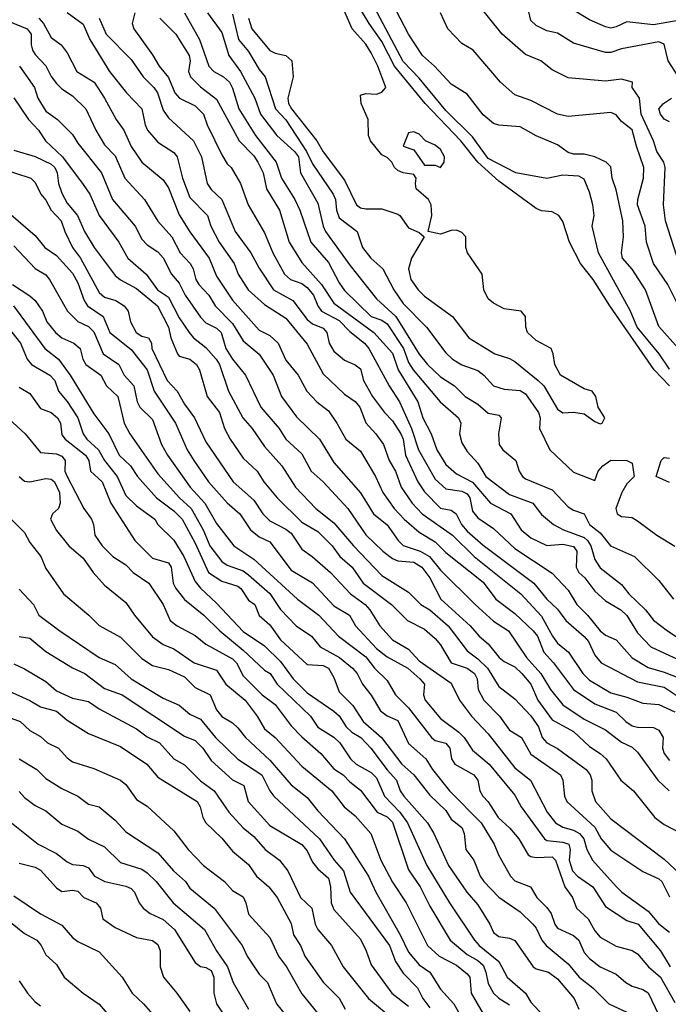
# Model space of a CAD drawing. Header units: metres. Extents: x -46681 to -43747, y -240911 to -237677.
# Tile 808 of 1056: x -44816 to -44755, y -239416 to -239324. Entities that reach past the tile are written whole.
import ezdxf

# ---------------------------------------------------------------- set-up
doc = ezdxf.new("R2010")
doc.units = ezdxf.units.M
doc.layers.add('CONTOUR_INDEX', color=1, linetype='Continuous')
doc.layers.add('CONTOUR_INTER', color=3, linetype='Continuous')

msp = doc.modelspace()

# ---------------------------------------------------------------- linework, layer by layer
at = {"layer": 'CONTOUR_INDEX'}
for points, elevation in [([(-44754.184, -239346.52), (-44755.471, -239342.52), (-44755.664, -239341.02), (-44755.517, -239337.52), (-44755.626, -239337.02), (-44756.298, -239336.02), (-44756.612, -239335.02), (-44757.753, -239332.52), (-44757.928, -239331.02), (-44758.595, -239330.027), (-44758.562, -239329.52), (-44759.595, -239329.231), (-44761.095, -239329.412), (-44764.595, -239329.108), (-44766.095, -239328.364), (-44767.176, -239327.52), (-44768.595, -239326.931), (-44770.808, -239325.02), (-44774.401, -239320.52)], 75), ([(-44794.591, -239323.52), (-44794.276, -239324.52), (-44792.595, -239326.552), (-44792.095, -239326.797), (-44791.095, -239327.021), (-44790.541, -239327.52), (-44790.407, -239329.02), (-44790.901, -239331.02), (-44790.85, -239331.52), (-44790.574, -239332.02), (-44788.175, -239335.02), (-44787.595, -239336.068), (-44785.595, -239338.705), (-44784.477, -239341.02), (-44784.095, -239341.313), (-44783.595, -239341.418), (-44782.095, -239341.407), (-44780.595, -239341.919), (-44780.401, -239342.02), (-44779.595, -239343.19), (-44778.595, -239343.627), (-44778.103, -239344.02), (-44779.315, -239346.02), (-44779.594, -239347.02), (-44779.35, -239348.02), (-44778.687, -239349.02), (-44778.095, -239349.599), (-44775.445, -239351.52), (-44773.929, -239353.52), (-44771.495, -239355.02), (-44770.095, -239355.451), (-44769.595, -239355.73), (-44767.43, -239357.52), (-44766.876, -239358.02), (-44765.595, -239360.209), (-44765.095, -239360.546), (-44764.095, -239360.482), (-44763.095, -239360.644), (-44762.095, -239361.366), (-44761.595, -239361.577), (-44761.429, -239361.52), (-44761.151, -239361.02), (-44761.8, -239360.02), (-44762.016, -239359.02), (-44762.35, -239358.52), (-44763.095, -239358.308), (-44765.336, -239357.02), (-44765.868, -239356.02), (-44766.013, -239355.02), (-44766.209, -239354.52), (-44767.595, -239353.766), (-44768.426, -239353.02), (-44768.585, -239352.52), (-44768.593, -239351.52), (-44769.003, -239351.02), (-44770.595, -239350.778), (-44771.595, -239350.268), (-44772.095, -239349.859), (-44772.528, -239349.02), (-44772.687, -239347.52), (-44774.064, -239345.52), (-44774.19, -239345.02), (-44774.202, -239344.02), (-44774.595, -239343.629), (-44775.095, -239343.419), (-44775.595, -239343.449), (-44776.595, -239343.796), (-44777.739, -239343.52), (-44777.399, -239342.02), (-44777.467, -239341.02), (-44777.7, -239340.52), (-44778.862, -239339.52), (-44778.941, -239339.02), (-44778.85, -239338.52), (-44779.095, -239338.171), (-44780.095, -239338.025), (-44780.595, -239337.792), (-44780.885, -239337.52), (-44781.138, -239337.02), (-44781.595, -239336.585), (-44782.095, -239336.334), (-44783.163, -239335.02), (-44783.345, -239334.52), (-44783.379, -239333.02), (-44784.025, -239331.52), (-44784.095, -239330.742), (-44783.595, -239330.578), (-44782.595, -239330.641), (-44782.095, -239330.47), (-44781.702, -239330.02), (-44782.47, -239328.02), (-44783.095, -239326.777), (-44783.595, -239325.938), (-44784.873, -239324.52), (-44785.735, -239322.52)], 70), ([(-44805.243, -239323.02), (-44805.509, -239324.02), (-44805.353, -239324.52), (-44803.595, -239326.948), (-44802.989, -239328.02), (-44802.095, -239329.065), (-44801.507, -239330.52), (-44801.08, -239331.02), (-44799.595, -239331.725), (-44798.823, -239332.52), (-44798.475, -239333.52), (-44797.095, -239336.334), (-44796.595, -239337.17), (-44796.219, -239337.52), (-44795.345, -239339.02), (-44794.622, -239341.02), (-44793.095, -239343.663), (-44792.326, -239345.52), (-44791.204, -239347.52), (-44790.647, -239348.02), (-44789.595, -239348.423), (-44789.095, -239348.777), (-44788.509, -239349.52), (-44788.099, -239350.52), (-44787.74, -239351.02), (-44786.095, -239351.885), (-44785.095, -239352.925), (-44783.711, -239354.02), (-44783.299, -239354.52), (-44781.4, -239358.02), (-44780.431, -239359.52), (-44779.317, -239362.02), (-44778.645, -239364.02), (-44777.095, -239366.766), (-44776.095, -239367.686), (-44774.595, -239367.901), (-44774.095, -239368.134), (-44773.83, -239368.52), (-44773.595, -239369.788), (-44773.095, -239370.402), (-44771.595, -239371.393), (-44769.595, -239373.272), (-44766.095, -239375.585), (-44764.595, -239377.184), (-44763.779, -239378.52), (-44762.783, -239379.52), (-44761.595, -239381.018), (-44761.095, -239381.409), (-44760.095, -239381.848), (-44758.595, -239383.535), (-44757.095, -239384.451), (-44755.595, -239384.88), (-44753.595, -239385.651)], 75), ([(-44816.077, -239328.02), (-44814.669, -239330.02), (-44814.343, -239331.02), (-44813.595, -239332.232), (-44812.503, -239333.02), (-44811.095, -239334.424), (-44810.595, -239335.25), (-44808.399, -239338.02), (-44807.344, -239340.52), (-44805.222, -239343.02), (-44804.595, -239344.251), (-44804.095, -239344.794), (-44803.095, -239345.455), (-44802.595, -239345.988), (-44801.806, -239347.52), (-44801.095, -239348.382), (-44800.525, -239349.52), (-44799.095, -239351.584), (-44798.595, -239352.087), (-44797.595, -239352.606), (-44797.152, -239353.02), (-44796.73, -239354.52), (-44796.095, -239355.519), (-44794.876, -239357.02), (-44793.441, -239360.02), (-44791.713, -239362.02), (-44791.087, -239363.02), (-44789.595, -239364.409), (-44788.718, -239366.02), (-44787.595, -239367.017), (-44785.29, -239369.52), (-44783.595, -239371.989), (-44782.007, -239373.52), (-44781.095, -239374.208), (-44780.595, -239374.426), (-44779.095, -239374.574), (-44778.324, -239375.02), (-44777.577, -239376.02), (-44776.558, -239378.02), (-44773.791, -239380.52), (-44772.967, -239381.52), (-44772.095, -239382.223), (-44771.079, -239383.52), (-44770.595, -239383.895), (-44769.595, -239384.377), (-44768.943, -239385.02), (-44768.123, -239386.02), (-44767.449, -239387.52), (-44766.095, -239389.371), (-44764.095, -239390.451), (-44762.595, -239391.845), (-44761.595, -239392.503), (-44761.037, -239393.02), (-44759.676, -239395.02), (-44758.483, -239396.02), (-44756.462, -239398.52), (-44755.595, -239399.171), (-44754.095, -239399.957)], 80), ([(-44779.595, -239334.265), (-44780.086, -239335.52), (-44779.095, -239335.859), (-44778.095, -239337.291), (-44777.095, -239337.291), (-44776.584, -239337.52), (-44776.235, -239337.02), (-44776.217, -239336.52), (-44776.595, -239335.842), (-44777.095, -239335.431), (-44777.995, -239335.02), (-44778.595, -239334.386), (-44779.095, -239334.166), (-44779.595, -239334.265)], 70), ([(-44816.595, -239344.865), (-44814.595, -239346.991), (-44813.595, -239347.605), (-44813.251, -239348.02), (-44811.574, -239351.02), (-44810.595, -239351.967), (-44809.595, -239352.455), (-44809.095, -239352.959), (-44808.215, -239355.02), (-44806.769, -239356.02), (-44806.244, -239357.02), (-44805.338, -239358.02), (-44805.032, -239359.52), (-44804.798, -239360.02), (-44803.595, -239361.158), (-44802.742, -239363.52), (-44802.202, -239364.52), (-44800.073, -239367.52), (-44798.702, -239369.02), (-44797.595, -239370.941), (-44795.973, -239373.02), (-44794.095, -239374.288), (-44790.001, -239378.02), (-44788, -239379.52), (-44786.159, -239381.52), (-44783.595, -239383.457), (-44782.763, -239384.52), (-44781.595, -239385.651), (-44780.819, -239387.02), (-44779.595, -239388.219), (-44777.425, -239391.02), (-44777.095, -239391.302), (-44776.095, -239391.543), (-44775.71, -239392.02), (-44775.564, -239393.02), (-44775.227, -239393.52), (-44773.448, -239394.52), (-44773.088, -239395.02), (-44772.906, -239396.02), (-44772.614, -239396.52), (-44772.095, -239397.052), (-44771.169, -239398.52), (-44770.092, -239399.52), (-44769.243, -239400.52), (-44768.357, -239402.02), (-44768.095, -239402.19), (-44767.595, -239402.264), (-44766.095, -239402.216), (-44765.789, -239402.52), (-44764.91, -239405.02), (-44764.213, -239406.02), (-44763.812, -239407.02), (-44762.742, -239408.02), (-44762.095, -239409.162), (-44761.595, -239409.766), (-44760.095, -239410.596), (-44758.595, -239411.009), (-44758.095, -239411.309), (-44757.075, -239412.52), (-44755.929, -239413.52), (-44754.595, -239415.866)], 85), ([(-44817.095, -239361.085), (-44815.534, -239362.52), (-44814.095, -239364.255), (-44812.595, -239364.394), (-44812.095, -239364.618), (-44811.784, -239365.02), (-44811.813, -239366.02), (-44811.607, -239366.52), (-44810.031, -239369.52), (-44809.334, -239370.52), (-44809.129, -239371.02), (-44809.015, -239372.02), (-44808.336, -239373.02), (-44807.313, -239374.02), (-44806.095, -239374.811), (-44805.411, -239375.52), (-44803.954, -239376.52), (-44802.591, -239378.52), (-44801.941, -239380.02), (-44801.276, -239380.52), (-44799.595, -239381.45), (-44798.595, -239382.258), (-44796.095, -239383.632), (-44795.709, -239384.02), (-44795.095, -239385.212), (-44793.326, -239387.02), (-44792.095, -239387.928), (-44790.595, -239389.918), (-44789.595, -239390.957), (-44787.81, -239392.52), (-44786.595, -239393.94), (-44785.722, -239394.52), (-44785.095, -239395.182), (-44784.095, -239395.949), (-44782.534, -239398.02), (-44781.595, -239398.452), (-44781.095, -239398.955), (-44779.595, -239403.439), (-44778.494, -239405.02), (-44777.595, -239406.845), (-44775.677, -239410.02), (-44774.095, -239411.39), (-44773.095, -239411.932), (-44772.595, -239412.388), (-44772.323, -239413.02), (-44772.095, -239414.085), (-44771.595, -239414.994), (-44771.095, -239415.468), (-44770.095, -239416.085)], 90), ([(-44816.595, -239384.101), (-44815.595, -239384.558), (-44813.595, -239385.764), (-44812.595, -239386.626), (-44811.095, -239387.326), (-44809.595, -239387.624), (-44808.595, -239388.331), (-44805.095, -239390.194), (-44804.095, -239390.959), (-44802.948, -239391.52), (-44801.605, -239393.02), (-44800.595, -239393.589), (-44799.095, -239395.068), (-44797.822, -239396.02), (-44796.438, -239398.02), (-44795.095, -239399.483), (-44794.095, -239400.309), (-44793.029, -239401.52), (-44791.687, -239402.52), (-44790.899, -239403.52), (-44789.73, -239406.02), (-44788.667, -239407.02), (-44788.355, -239408.52), (-44788.078, -239409.02), (-44786.813, -239410.52), (-44785.71, -239412.52), (-44783.333, -239415.52), (-44780.94, -239417.52)], 95), ([(-44816.822, -239399.02), (-44814.316, -239401.02), (-44812.595, -239401.884), (-44811.595, -239402.686), (-44811.095, -239402.942), (-44810.095, -239403.014), (-44809.595, -239403.232), (-44809.034, -239404.02), (-44808.076, -239404.52), (-44806.095, -239404.96), (-44805.595, -239405.178), (-44805.287, -239405.52), (-44804.835, -239406.52), (-44804.461, -239407.02), (-44803.803, -239407.52), (-44802.595, -239408.092), (-44801.551, -239409.02), (-44799.595, -239412.128), (-44799.095, -239412.506), (-44798.595, -239412.61), (-44798.095, -239412.888), (-44797.85, -239413.52), (-44797.848, -239415.02), (-44797.61, -239416.02), (-44796.595, -239417.51)], 100)]:
    msp.add_lwpolyline(points, dxfattribs=dict(at, elevation=elevation))
at = {"layer": 'CONTOUR_INTER'}
for points, elevation in [([(-44755.095, -239358.006), (-44756.547, -239356.52), (-44760.683, -239350.52), (-44762.246, -239348.02), (-44763.446, -239346.52), (-44764.491, -239344.52), (-44765.095, -239342.579), (-44765.492, -239342.02), (-44766.095, -239341.676), (-44767.095, -239341.58), (-44767.595, -239341.372), (-44771.095, -239338.821), (-44773.085, -239337.02), (-44774.668, -239335.02), (-44778.011, -239331.52), (-44780.885, -239328.02), (-44782.095, -239325.716), (-44783.269, -239324.02), (-44785.696, -239320.02)], 71), ([(-44755.095, -239356.46), (-44756.056, -239355.02), (-44758.12, -239352.52), (-44758.752, -239351.02), (-44761.769, -239345.52), (-44762.361, -239343.02), (-44762.181, -239342.02), (-44762.305, -239341.02), (-44762.595, -239339.843), (-44763.095, -239338.623), (-44763.595, -239338.354), (-44765.095, -239338.23), (-44766.595, -239338.543), (-44769.526, -239338.02), (-44772.095, -239336.671), (-44773.595, -239334.653), (-44776.095, -239332.18), (-44778.595, -239329.156), (-44780.095, -239327.594), (-44782.784, -239322.52)], 72), ([(-44754.251, -239354.52), (-44756.095, -239352.443), (-44757.363, -239349.02), (-44758.595, -239347.076), (-44759.515, -239346.02), (-44759.593, -239345.52), (-44759.426, -239344.02), (-44759.485, -239342.52), (-44760.095, -239339.624), (-44760.465, -239338.52), (-44760.595, -239337.461), (-44761.031, -239337.02), (-44762.095, -239336.525), (-44763.095, -239336.263), (-44764.095, -239336.275), (-44764.595, -239336.11), (-44765.595, -239335.413), (-44767.595, -239334.551), (-44769.095, -239333.707), (-44771.095, -239333.567), (-44771.595, -239333.411), (-44772.595, -239332.58), (-44774.095, -239330.659), (-44775.595, -239329.718), (-44777.153, -239328.02), (-44778.281, -239327.02), (-44779.59, -239325.02), (-44781.138, -239322.02)], 73), ([(-44754.247, -239329.02), (-44755.229, -239327.52), (-44755.595, -239325.953), (-44756.095, -239325.723), (-44759.595, -239326.399), (-44760.595, -239326.724), (-44761.095, -239326.742), (-44764.095, -239325.873), (-44765.595, -239324.934), (-44766.595, -239324.694), (-44767.595, -239324.196), (-44768.095, -239323.746), (-44768.403, -239322.52)], 76), ([(-44754.095, -239323.699), (-44756.595, -239324.124), (-44759.095, -239323.862), (-44760.095, -239324.336), (-44760.595, -239324.444), (-44761.095, -239324.326), (-44762.595, -239323.657), (-44764.095, -239322.755)], 77), ([(-44817.095, -239323.791), (-44815.369, -239324.52), (-44814.984, -239325.02), (-44814.971, -239326.02), (-44814.85, -239326.52), (-44814.595, -239326.911), (-44813.595, -239327.97), (-44813.095, -239328.972), (-44812.595, -239329.658), (-44812.095, -239330.143), (-44811.095, -239330.809), (-44809.855, -239332.02), (-44808.924, -239334.02), (-44808.095, -239335.389), (-44807.095, -239336.426), (-44806.196, -239338.52), (-44804.351, -239340.52), (-44803.095, -239342.554), (-44801.798, -239344.02), (-44800.993, -239345.52), (-44800.064, -239346.52), (-44799.795, -239347.02), (-44799.549, -239348.02), (-44799.255, -239348.52), (-44798.305, -239349.52), (-44797.71, -239350.52), (-44796.095, -239352.157), (-44795.095, -239353.796), (-44793.595, -239355.055), (-44792.27, -239357.02), (-44791.494, -239359.02), (-44790.095, -239360.927), (-44787.92, -239363.02), (-44786.595, -239365.22), (-44784.095, -239368.056), (-44782.874, -239370.02), (-44781.595, -239371.048), (-44780.568, -239372.52), (-44780.095, -239372.989), (-44778.477, -239373.52), (-44777.6, -239374.02), (-44776.595, -239375.301), (-44773.341, -239378.52), (-44771.595, -239380.093), (-44770.199, -239381.02), (-44768.504, -239383.52), (-44767.16, -239385.02), (-44766.252, -239386.52), (-44765.095, -239387.95), (-44763.095, -239389.296), (-44761.095, -239390.284), (-44759.595, -239391.461), (-44758.595, -239391.935), (-44758.095, -239392.381), (-44756.206, -239395.02), (-44755.145, -239396.02)], 79), ([(-44814.276, -239323.52), (-44813.837, -239324.02), (-44813.095, -239325.317), (-44812.165, -239326.02), (-44811.595, -239326.779), (-44810.707, -239328.52), (-44809.087, -239329.52), (-44808.095, -239331.012), (-44807.013, -239333.02), (-44806.298, -239334.02), (-44805.595, -239335.547), (-44804.604, -239337.02), (-44802.595, -239338.698), (-44802.095, -239339.435), (-44801.095, -239341.97), (-44800.095, -239343.571), (-44798.27, -239346.02), (-44797.595, -239347.718), (-44796.095, -239349.986), (-44793.595, -239352.803), (-44792.595, -239353.303), (-44791.796, -239354.02), (-44791.095, -239355.595), (-44789.941, -239357.02), (-44789.133, -239358.52), (-44788.196, -239359.52), (-44787.095, -239360.37), (-44786.293, -239361.52), (-44785.471, -239363.02), (-44784.095, -239364.143), (-44782.687, -239366.52), (-44781.983, -239368.02), (-44780.925, -239369.52), (-44779.995, -239370.52), (-44778.595, -239371.742), (-44777.095, -239372.644), (-44776.095, -239373.664), (-44772.595, -239376.428), (-44771.403, -239378.02), (-44769.595, -239379.369), (-44767.878, -239381.02), (-44767.477, -239381.52), (-44766.895, -239383.02), (-44765.979, -239384.02), (-44764.095, -239386.521), (-44762.095, -239387.853), (-44760.095, -239388.641), (-44759.192, -239389.52), (-44758.595, -239389.909), (-44758.095, -239390.039), (-44756.595, -239390.082), (-44756.095, -239390.335), (-44755.682, -239391.02), (-44755.764, -239392.02), (-44755.597, -239392.52), (-44755.095, -239393.169)], 78), ([(-44811.595, -239322.965), (-44810.095, -239324.073), (-44809.486, -239325.52), (-44807.63, -239328.52), (-44806.029, -239330.52), (-44804.59, -239332.02), (-44804.302, -239333.52), (-44804.082, -239334.02), (-44803.095, -239335.156), (-44801.595, -239336.104), (-44801.285, -239336.52), (-44800.776, -239338.52), (-44800.095, -239340.328), (-44798.432, -239342.02), (-44798.141, -239343.02), (-44797.36, -239344.52), (-44795.946, -239346.52), (-44795.554, -239347.52), (-44794.634, -239349.02), (-44793.095, -239350.378), (-44791.095, -239351.677), (-44789.095, -239354.117), (-44787.595, -239356.903), (-44785.595, -239358.782), (-44784.595, -239359.475), (-44784.155, -239360.02), (-44783.595, -239361.481), (-44782.636, -239362.52), (-44781.926, -239363.52), (-44781.404, -239365.02), (-44780.809, -239366.02), (-44780.279, -239367.52), (-44779.226, -239369.02), (-44778.298, -239370.02), (-44775.462, -239372.02), (-44773.41, -239374.02), (-44769.041, -239377.52), (-44767.095, -239379.643), (-44766.084, -239381.52), (-44765.595, -239382.149), (-44764.578, -239383.02), (-44763.225, -239385.02), (-44762.595, -239385.647), (-44760.595, -239386.826), (-44759.095, -239387.214), (-44757.595, -239387.777), (-44756.095, -239387.927), (-44754.595, -239388.619)], 77), ([(-44808.61, -239323.52), (-44807.959, -239325.02), (-44805.595, -239327.376), (-44804.48, -239329.02), (-44803.465, -239330.02), (-44803.145, -239330.52), (-44802.595, -239332.13), (-44802.095, -239332.869), (-44799.75, -239335.02), (-44799.001, -239336.52), (-44798.474, -239339.02), (-44798.095, -239339.604), (-44797.095, -239340.532), (-44795.834, -239343.52), (-44794.366, -239345.52), (-44793.595, -239346.985), (-44792.233, -239349.02), (-44790.449, -239350.02), (-44789.095, -239351.781), (-44788.595, -239352.196), (-44787.595, -239352.613), (-44787.231, -239353.02), (-44787.026, -239354.02), (-44786.595, -239354.77), (-44785.595, -239355.598), (-44784.595, -239356.044), (-44784.095, -239356.433), (-44783.794, -239357.52), (-44782.976, -239359.02), (-44781.848, -239360.52), (-44781.095, -239361.286), (-44780.296, -239362.52), (-44780.092, -239363.02), (-44779.874, -239364.52), (-44778.717, -239367.02), (-44778.095, -239367.954), (-44776.595, -239369.48), (-44775.595, -239369.684), (-44775.112, -239370.02), (-44774.601, -239371.02), (-44774.095, -239371.651), (-44772.595, -239372.957), (-44767.84, -239376.52), (-44766.597, -239378.02), (-44765.595, -239378.984), (-44764.825, -239380.02), (-44763.095, -239381.541), (-44762.704, -239382.02), (-44762.095, -239383.296), (-44761.519, -239384.02), (-44758.095, -239385.806), (-44755.595, -239386.29), (-44754.095, -239387.303)], 76), ([(-44802.926, -239323.52), (-44801.423, -239325.02), (-44800.16, -239327.02), (-44800.079, -239327.52), (-44800.214, -239328.52), (-44800.032, -239329.02), (-44799.095, -239329.952), (-44797.595, -239331.11), (-44795.475, -239335.02), (-44794.095, -239336.432), (-44793.704, -239337.02), (-44793.211, -239338.02), (-44792.913, -239339.52), (-44791.699, -239341.52), (-44790.777, -239344.52), (-44789.595, -239346.454), (-44787.74, -239348.52), (-44786.595, -239350.251), (-44782.839, -239353.02), (-44781.095, -239354.936), (-44780.548, -239356.52), (-44778.721, -239359.52), (-44778.235, -239361.02), (-44777.456, -239362.52), (-44776.934, -239364.02), (-44776.095, -239365.41), (-44775.095, -239366.267), (-44773.595, -239367.051), (-44771.88, -239369.02), (-44769.985, -239370.02), (-44769.002, -239371.52), (-44768.095, -239372.264), (-44766.595, -239372.988), (-44765.095, -239372.885), (-44764.095, -239373.088), (-44763.793, -239373.52), (-44763.867, -239375.02), (-44763.6, -239375.52), (-44763.029, -239376.02), (-44762.095, -239377.268), (-44761.095, -239378.202), (-44759.657, -239379.02), (-44759.095, -239379.567), (-44758.095, -239381.181), (-44756.862, -239382.52), (-44752.595, -239384.48)], 74), ([(-44800.592, -239323.02), (-44799.185, -239325.52), (-44798.309, -239328.02), (-44797.842, -239328.52), (-44796.939, -239329.02), (-44796.391, -239329.52), (-44796.095, -239330.066), (-44795.514, -239332.02), (-44793.926, -239334.52), (-44792.011, -239337.02), (-44791.485, -239338.52), (-44790.247, -239340.52), (-44789.785, -239341.52), (-44788.759, -239344.52), (-44787.095, -239346.441), (-44786.095, -239348.364), (-44785.595, -239349.065), (-44783.095, -239351.497), (-44782.095, -239351.854), (-44781.595, -239352.181), (-44780.05, -239354.52), (-44779.595, -239355.838), (-44779.131, -239356.52), (-44776.603, -239359.52), (-44774.883, -239361.02), (-44774.677, -239361.52), (-44774.795, -239362.52), (-44774.595, -239363.353), (-44774.095, -239364.162), (-44773.095, -239365.268), (-44772.314, -239366.52), (-44770.095, -239368.203), (-44767.928, -239369.02), (-44767.095, -239370.103), (-44765.988, -239371.02), (-44765.043, -239371.52), (-44763.095, -239372.261), (-44762.778, -239372.52), (-44762.482, -239373.02), (-44762.095, -239374.297), (-44761.595, -239375.087), (-44759.595, -239376.669), (-44758.923, -239377.52), (-44757.36, -239379.02), (-44756.595, -239380.003), (-44755.28, -239381.02), (-44754.095, -239381.8)], 73), ([(-44798.437, -239323.02), (-44797.095, -239324.859), (-44796.453, -239327.02), (-44795.347, -239328.52), (-44794, -239331.02), (-44793.46, -239332.52), (-44791.951, -239334.52), (-44790.272, -239336.02), (-44789.897, -239336.52), (-44789.712, -239338.02), (-44788.095, -239340.863), (-44787.597, -239343.02), (-44787.366, -239343.52), (-44785.095, -239346.681), (-44782.595, -239349.841), (-44780.78, -239351.52), (-44778.595, -239355.054), (-44777.788, -239356.02), (-44776.595, -239357.18), (-44775.261, -239358.02), (-44774.27, -239359.02), (-44773.095, -239359.747), (-44772.095, -239360.584), (-44771.095, -239360.771), (-44770.893, -239361.02), (-44771.138, -239362.52), (-44771.078, -239363.52), (-44770.733, -239364.02), (-44769.53, -239365.02), (-44769.2, -239366.02), (-44768.879, -239366.52), (-44768.595, -239366.736), (-44766.095, -239367.78), (-44764.595, -239369.378), (-44764.095, -239369.691), (-44763.096, -239370.02), (-44762.603, -239371.02), (-44761.595, -239371.823), (-44760.621, -239373.02), (-44758.394, -239374.02), (-44756.095, -239376.289), (-44754.738, -239378.02)], 72), ([(-44796.095, -239323.14), (-44795.532, -239325.52), (-44794.595, -239326.639), (-44793.595, -239328.329), (-44793.023, -239329.02), (-44792.072, -239332.02), (-44791.095, -239333.064), (-44789.155, -239336.02), (-44788.595, -239337.183), (-44786.643, -239340.02), (-44786.433, -239340.52), (-44786.333, -239341.52), (-44786.095, -239342.256), (-44784.411, -239343.52), (-44783.91, -239345.02), (-44783.116, -239346.02), (-44781.986, -239347.02), (-44780.974, -239349.02), (-44780.095, -239350.282), (-44777.9, -239352.52), (-44776.095, -239354.932), (-44775.462, -239355.52), (-44774.595, -239356.042), (-44773.095, -239356.588), (-44772.513, -239357.02), (-44771.595, -239358.026), (-44770.595, -239358.331), (-44769.095, -239358.449), (-44768.595, -239358.768), (-44767.401, -239360.52), (-44767.246, -239361.02), (-44767.307, -239362.02), (-44766.328, -239364.02), (-44764.095, -239366.113), (-44762.095, -239366.903), (-44761.794, -239366.02), (-44761.348, -239365.52), (-44760.595, -239364.983), (-44759.095, -239365.014), (-44758.595, -239365.258), (-44758.415, -239366.52), (-44759.095, -239367.213), (-44759.565, -239368.02), (-44760.147, -239369.52), (-44759.996, -239370.02), (-44759.595, -239370.278), (-44758.595, -239370.373), (-44758.095, -239370.671), (-44756.285, -239372.02), (-44754.595, -239373.06)], 71), ([(-44754.095, -239350.831), (-44755.258, -239348.52), (-44756.613, -239346.52), (-44757.251, -239344.52), (-44757.385, -239343.02), (-44758.089, -239341.02), (-44758.071, -239340.52), (-44757.535, -239338.52), (-44757.515, -239337.52), (-44758.21, -239335.52), (-44758.595, -239333.979), (-44759.595, -239333.197), (-44760.095, -239332.577), (-44760.595, -239332.355), (-44764.595, -239332.727), (-44765.595, -239332.509), (-44768.095, -239331.232), (-44769.595, -239330.695), (-44770.944, -239329.52), (-44773.513, -239326.52), (-44774.595, -239325.891), (-44775.908, -239324.52), (-44776.595, -239323.015)], 74), ([(-44816.595, -239330.995), (-44815.243, -239333.02), (-44814.297, -239334.02), (-44813.65, -239335.02), (-44812.038, -239336.52), (-44810.095, -239339.113), (-44809.49, -239340.02), (-44808.595, -239342.015), (-44806.768, -239344.52), (-44805.923, -239346.02), (-44804.188, -239347.52), (-44803.145, -239349.02), (-44802.095, -239349.709), (-44801.095, -239351.622), (-44800.146, -239353.02), (-44799.746, -239353.52), (-44798.595, -239354.408), (-44797.636, -239355.52), (-44797.325, -239356.02), (-44796.468, -239358.52), (-44795.13, -239361.02), (-44794.239, -239362.02), (-44793.095, -239363.703), (-44791.468, -239365.52), (-44790.191, -239367.52), (-44788.288, -239369.52), (-44786.595, -239370.861), (-44784.744, -239373.02), (-44782.095, -239375.806), (-44779.595, -239377.366), (-44778.426, -239378.52), (-44777.595, -239379.045), (-44775.852, -239380.52), (-44774.095, -239382.88), (-44773.095, -239383.624), (-44772.171, -239384.52), (-44771.095, -239386.241), (-44769.595, -239387.381), (-44768.095, -239388.967), (-44767.402, -239390.02), (-44767.059, -239391.02), (-44766.615, -239391.52), (-44765.595, -239392.06), (-44762.919, -239394.02), (-44762.551, -239394.52), (-44762.396, -239395.02), (-44762.371, -239396.02), (-44762.034, -239397.02), (-44760.595, -239398.646), (-44755.595, -239402.418), (-44754.095, -239403.833)], 81), ([(-44755.095, -239333.242), (-44755.595, -239333.005), (-44755.955, -239332.52), (-44756.099, -239332.02), (-44755.677, -239331.52), (-44754.912, -239331.02)], 76), ([(-44816.595, -239335.901), (-44814.595, -239336.479), (-44813.095, -239337.215), (-44812.776, -239337.52), (-44812.551, -239338.02), (-44812.403, -239339.02), (-44812.095, -239339.925), (-44811.595, -239340.867), (-44810.62, -239342.02), (-44809.974, -239343.52), (-44809.073, -239345.02), (-44807.095, -239347.664), (-44806.595, -239348.07), (-44805.095, -239348.87), (-44803.127, -239350.52), (-44802.098, -239352.52), (-44801.887, -239353.52), (-44801.249, -239355.02), (-44801.095, -239355.236), (-44800.085, -239355.52), (-44799.471, -239356.02), (-44799.177, -239356.52), (-44798.478, -239359.02), (-44797.321, -239360.52), (-44796.855, -239362.02), (-44796.311, -239363.02), (-44795.095, -239364.799), (-44793.767, -239366.02), (-44793.146, -239367.02), (-44791.913, -239368.52), (-44789.595, -239370.808), (-44788.095, -239371.692), (-44786.741, -239373.02), (-44786.032, -239374.02), (-44784.875, -239375.02), (-44783.837, -239376.52), (-44781.171, -239378.52), (-44779.685, -239380.02), (-44778.095, -239380.85), (-44777.095, -239381.714), (-44776.595, -239382.326), (-44775.595, -239384.008), (-44774.095, -239384.495), (-44773.406, -239385.02), (-44773.141, -239385.52), (-44773.041, -239386.52), (-44772.518, -239387.52), (-44771.037, -239389.02), (-44770.095, -239390.323), (-44768.979, -239391.02), (-44768.095, -239392.587), (-44765.314, -239394.52), (-44765.106, -239395.02), (-44764.953, -239396.52), (-44764.719, -239397.02), (-44762.095, -239399.42), (-44761.513, -239400.52), (-44760.595, -239401.578), (-44757.595, -239403.587), (-44756.095, -239404.271), (-44755.809, -239404.52), (-44755.095, -239405.953)], 82), ([(-44818.095, -239337.51), (-44815.013, -239338.52), (-44814.595, -239338.942), (-44814.087, -239340.02), (-44813.595, -239340.577), (-44813.096, -239341.52), (-44812.176, -239342.52), (-44811.836, -239343.52), (-44811.092, -239345.02), (-44810.361, -239346.02), (-44808.595, -239349.271), (-44808.095, -239349.687), (-44807.043, -239350.02), (-44806.273, -239350.52), (-44805.894, -239351.02), (-44805.657, -239352.02), (-44805.123, -239353.02), (-44804.595, -239353.341), (-44803.975, -239353.52), (-44803.703, -239354.02), (-44803.65, -239354.52), (-44802.225, -239357.52), (-44801.285, -239358.52), (-44800.595, -239359.744), (-44799.663, -239361.02), (-44798.595, -239363.259), (-44796.04, -239367.02), (-44794.095, -239368.755), (-44793.24, -239370.02), (-44792.595, -239370.697), (-44791.095, -239371.454), (-44790.595, -239371.855), (-44789.595, -239373.353), (-44788.617, -239374.02), (-44786.893, -239375.52), (-44785.012, -239377.52), (-44783.663, -239378.52), (-44783.196, -239379.02), (-44782.272, -239380.52), (-44781.095, -239381.838), (-44779.595, -239382.736), (-44778.595, -239383.816), (-44775.595, -239385.901), (-44774.803, -239387.52), (-44773.683, -239389.02), (-44772.095, -239390.662), (-44769.595, -239393.856), (-44768.149, -239395.02), (-44766.58, -239398.02), (-44765.802, -239399.02), (-44765.095, -239399.429), (-44764.095, -239399.719), (-44763.545, -239400.02), (-44763.144, -239400.52), (-44762.85, -239401.52), (-44762.322, -239402.52), (-44760.095, -239404.995), (-44759.566, -239405.52), (-44757.095, -239407.326), (-44756.095, -239408.484), (-44755.095, -239409.268)], 83), ([(-44817.095, -239341.76), (-44814.595, -239343.915), (-44813.707, -239345.02), (-44812.595, -239345.788), (-44811.095, -239347.428), (-44810.595, -239348.34), (-44810.012, -239350.02), (-44809.685, -239350.52), (-44808.243, -239351.52), (-44807.592, -239353.02), (-44805.595, -239354.602), (-44804.111, -239356.52), (-44803.447, -239358.52), (-44801.446, -239361.52), (-44800.361, -239364.02), (-44799.729, -239365.02), (-44798.34, -239367.02), (-44796.595, -239368.996), (-44795.422, -239370.02), (-44794.415, -239371.52), (-44793.595, -239372.186), (-44792.595, -239372.64), (-44790.595, -239375.303), (-44788.595, -239376.504), (-44786.595, -239378.67), (-44785.128, -239379.52), (-44784.546, -239380.52), (-44782.595, -239382.653), (-44781.595, -239383.433), (-44779.641, -239384.52), (-44778.525, -239385.52), (-44778.083, -239386.02), (-44778.17, -239387.02), (-44778.006, -239387.52), (-44776.595, -239389.232), (-44774.863, -239390.52), (-44774.372, -239391.02), (-44773.595, -239392.203), (-44772.01, -239393.52), (-44769.595, -239396.422), (-44769.004, -239397.52), (-44766.838, -239400.52), (-44766.595, -239400.69), (-44765.095, -239400.841), (-44764.544, -239401.02), (-44764.426, -239401.52), (-44764.522, -239402.52), (-44764.212, -239403.52), (-44763.73, -239404.02), (-44762.305, -239405.02), (-44761.095, -239406.883), (-44759.095, -239408.178), (-44758.035, -239408.52), (-44755.93, -239411.02), (-44755.046, -239412.52)], 84), ([(-44816.723, -239348.52), (-44815.095, -239349.553), (-44814.609, -239350.02), (-44813.934, -239351.02), (-44813.503, -239352.02), (-44812.713, -239353.02), (-44812.095, -239353.521), (-44810.97, -239354.02), (-44810.383, -239354.52), (-44810.122, -239355.52), (-44809.841, -239356.02), (-44808.46, -239357.02), (-44807.906, -239358.02), (-44806.862, -239359.02), (-44806.243, -239361.52), (-44805.725, -239362.52), (-44803.095, -239366.261), (-44801.055, -239368.52), (-44799.977, -239369.52), (-44798.836, -239371.52), (-44798.207, -239373.02), (-44797.095, -239374.511), (-44796.595, -239374.847), (-44795.095, -239375.386), (-44794.595, -239375.745), (-44792.595, -239377.49), (-44791.595, -239378.995), (-44790.112, -239380.52), (-44788.688, -239381.52), (-44787.885, -239382.52), (-44786.042, -239383.52), (-44784.832, -239384.52), (-44784.399, -239385.02), (-44783.904, -239386.02), (-44783.095, -239387.036), (-44782.211, -239388.52), (-44781.595, -239388.989), (-44780.595, -239389.427), (-44779.595, -239391.564), (-44777.966, -239393.02), (-44777.331, -239394.02), (-44775.728, -239396.02), (-44772.766, -239399.02), (-44771.547, -239401.02), (-44771.137, -239402.02), (-44770.005, -239404.02), (-44769.595, -239404.455), (-44768.14, -239405.02), (-44767.538, -239406.02), (-44766.595, -239406.955), (-44766.213, -239407.52), (-44765.868, -239408.52), (-44765.595, -239408.913), (-44764.095, -239409.584), (-44763.608, -239410.02), (-44763.095, -239411.182), (-44762.595, -239411.745), (-44761.595, -239412.542), (-44760.095, -239413.227), (-44759.186, -239414.02), (-44758.595, -239414.349), (-44757.595, -239414.652), (-44757.095, -239414.962), (-44756.142, -239417.02)], 86), ([(-44816.634, -239350.52), (-44813.714, -239354.52), (-44812.416, -239355.52), (-44811.334, -239357.02), (-44809.095, -239360.651), (-44807.692, -239362.52), (-44806.731, -239364.52), (-44805.664, -239365.52), (-44805.003, -239366.52), (-44803.222, -239368.52), (-44801.595, -239369.736), (-44800.82, -239370.52), (-44799.595, -239372.777), (-44798.333, -239375.52), (-44797.095, -239376.339), (-44795.595, -239376.825), (-44795.325, -239377.02), (-44794.595, -239378.117), (-44794.01, -239378.52), (-44793.595, -239379.564), (-44792.595, -239380.438), (-44791.595, -239381.839), (-44789.095, -239384.175), (-44787.595, -239384.26), (-44787.086, -239384.52), (-44786.595, -239385.391), (-44786.095, -239386.72), (-44784.818, -239388.02), (-44783.846, -239389.52), (-44782.112, -239391.02), (-44780.206, -239393.52), (-44779.083, -239394.52), (-44777.595, -239396.439), (-44776.095, -239397.87), (-44775.595, -239398.664), (-44774.595, -239399.467), (-44774.348, -239400.02), (-44774.218, -239401.52), (-44773.465, -239402.52), (-44772.861, -239404.02), (-44772.521, -239404.52), (-44771.095, -239405.985), (-44769.095, -239407.362), (-44767.934, -239408.52), (-44767.595, -239408.891), (-44767.089, -239410.02), (-44766.671, -239410.52), (-44764.595, -239412.245), (-44763.572, -239413.52), (-44762.295, -239414.52), (-44760.793, -239416.02), (-44759.095, -239416.798)], 87), ([(-44817.595, -239351.948), (-44815.974, -239354.02), (-44815.353, -239355.52), (-44814.956, -239356.02), (-44813.233, -239357.02), (-44812.775, -239357.52), (-44812.424, -239358.52), (-44811.595, -239359.492), (-44810.605, -239361.02), (-44810.095, -239362.52), (-44809.752, -239363.02), (-44808.66, -239364.02), (-44808.095, -239365.026), (-44806.909, -239366.52), (-44806.095, -239368.302), (-44805.095, -239369.275), (-44803.39, -239370.52), (-44803.095, -239371.02), (-44801.595, -239372.493), (-44800.67, -239374.02), (-44799.595, -239376.377), (-44799.095, -239377.007), (-44797.595, -239378.403), (-44795.095, -239381.074), (-44793.095, -239382.424), (-44791.595, -239383.877), (-44790.389, -239385.52), (-44789.095, -239386.821), (-44786.595, -239388.534), (-44786.095, -239388.981), (-44785.44, -239390.02), (-44784.89, -239390.52), (-44784.066, -239391.02), (-44783.126, -239392.02), (-44781.595, -239394.055), (-44780.714, -239395.02), (-44780.373, -239396.02), (-44780.027, -239396.52), (-44777.811, -239399.02), (-44777.219, -239400.02), (-44775.824, -239403.02), (-44774.106, -239405.52), (-44773.095, -239406.701), (-44771.944, -239408.52), (-44771.595, -239409.304), (-44771.095, -239409.697), (-44770.095, -239409.84), (-44769.595, -239410.063), (-44767.887, -239412.52), (-44767.595, -239412.728), (-44766.463, -239413.02), (-44765.595, -239413.647), (-44764.046, -239415.52), (-44763.59, -239416.52)], 88), ([(-44816.095, -239358.133), (-44815.095, -239358.746), (-44814.095, -239360.13), (-44813.095, -239360.524), (-44812.516, -239361.02), (-44812.222, -239361.52), (-44812.095, -239362.616), (-44811.787, -239363.02), (-44809.895, -239364.52), (-44809.584, -239365.02), (-44809.412, -239366.02), (-44808.311, -239367.02), (-44807.493, -239369.02), (-44805.265, -239372.52), (-44803.595, -239374.186), (-44802.095, -239374.624), (-44801.833, -239375.02), (-44801.665, -239376.52), (-44801.42, -239377.02), (-44800.595, -239378.075), (-44798.799, -239379.52), (-44797.271, -239381.02), (-44795.095, -239382.817), (-44793.095, -239384.694), (-44792.574, -239385.02), (-44791.905, -239386.02), (-44788.792, -239389.02), (-44788.095, -239390.031), (-44786.595, -239390.986), (-44786.034, -239391.52), (-44785.019, -239393.02), (-44784.506, -239393.52), (-44783.095, -239394.293), (-44782.595, -239394.792), (-44781.85, -239396.52), (-44780.395, -239398.02), (-44779.664, -239399.02), (-44777.872, -239403.02), (-44775.749, -239406.52), (-44773.39, -239410.02), (-44772.945, -239410.52), (-44771.121, -239412.02), (-44770.315, -239413.52), (-44768.604, -239415.02), (-44768.095, -239415.836), (-44766.11, -239418.02)], 89), ([(-44755.095, -239367.078), (-44756.364, -239366.52), (-44755.885, -239365.02), (-44755.595, -239364.743), (-44755.095, -239364.795)], 71), ([(-44816.097, -239366.52), (-44815.595, -239366.955), (-44815.095, -239367.019), (-44813.595, -239366.699), (-44813.095, -239366.774), (-44812.808, -239367.02), (-44812.31, -239368.02), (-44812.249, -239369.02), (-44812.429, -239369.52), (-44812.986, -239370.02), (-44813.162, -239370.52), (-44812.595, -239371.587), (-44811.449, -239373.02), (-44810.095, -239374.179), (-44809.18, -239375.52), (-44808.095, -239376.717), (-44806.095, -239378.344), (-44805.291, -239379.52), (-44803.595, -239381.581), (-44802.595, -239382.285), (-44801.595, -239382.694), (-44799.697, -239384.02), (-44797.595, -239384.709), (-44796.732, -239386.02), (-44794.901, -239387.52), (-44793.777, -239389.02), (-44793.095, -239390.198), (-44792.095, -239391.012), (-44789.595, -239393.708), (-44786.786, -239396.02), (-44785.625, -239397.52), (-44784.595, -239398.361), (-44783.128, -239400.02), (-44782.183, -239402.52), (-44781.095, -239404.587), (-44779.803, -239406.52), (-44777.807, -239410.52), (-44776.696, -239411.52), (-44775.095, -239412.366), (-44774.095, -239413.195), (-44773.838, -239413.52), (-44773.714, -239415.02), (-44772.595, -239416.937)], 91), ([(-44816.849, -239370.52), (-44815.595, -239371.772), (-44815.095, -239372.715), (-44814.074, -239374.02), (-44813.595, -239375.16), (-44811.957, -239377.52), (-44809.568, -239379.52), (-44808.595, -239380.519), (-44806.595, -239381.587), (-44804.595, -239383.611), (-44803.595, -239384.251), (-44802.095, -239384.646), (-44800.595, -239385.332), (-44799.595, -239386.321), (-44798.194, -239387.02), (-44797.595, -239388.422), (-44797.095, -239389.047), (-44796.095, -239389.628), (-44795.595, -239390.111), (-44794.877, -239391.02), (-44792.595, -239393.148), (-44790.595, -239395.462), (-44789.095, -239396.653), (-44788.095, -239397.888), (-44785.602, -239400.52), (-44783.344, -239404.02), (-44782.661, -239405.52), (-44780.361, -239409.52), (-44779.595, -239411.161), (-44778.595, -239412.343), (-44777.591, -239413.02), (-44776.595, -239414.632), (-44775.322, -239416.02), (-44774.495, -239417.52)], 92), ([(-44816.095, -239377.084), (-44814.763, -239378.52), (-44814.278, -239379.52), (-44812.295, -239381.02), (-44808.595, -239383.507), (-44807.095, -239384.175), (-44805.591, -239385.52), (-44802.595, -239387.329), (-44801.095, -239387.97), (-44800.095, -239388.823), (-44799.095, -239389.303), (-44797.677, -239391.02), (-44795.595, -239393.035), (-44793.329, -239394.52), (-44792.59, -239396.02), (-44792.21, -239396.52), (-44787.93, -239400.52), (-44786.549, -239402.52), (-44785.694, -239403.52), (-44785.069, -239405.52), (-44781.372, -239410.52), (-44780.797, -239412.02), (-44780.095, -239413.135), (-44778.74, -239414.52), (-44778.233, -239415.52), (-44777.595, -239416.368)], 93), ([(-44816.095, -239381.535), (-44815.095, -239381.701), (-44813.595, -239382.938), (-44811.095, -239384.468), (-44809.963, -239385.02), (-44808.095, -239386.401), (-44806.452, -239387.02), (-44800.595, -239390.891), (-44799.595, -239391.305), (-44798.893, -239392.02), (-44798.095, -239393.186), (-44796.095, -239394.999), (-44795.046, -239395.52), (-44794.625, -239397.02), (-44792.595, -239399.28), (-44789.595, -239401.051), (-44789.095, -239401.648), (-44788.595, -239402.71), (-44788.095, -239403.338), (-44787.095, -239404.213), (-44786.898, -239405.02), (-44786.839, -239406.52), (-44786.595, -239407.149), (-44784.095, -239409.945), (-44783.556, -239411.02), (-44783.095, -239412.357), (-44781.143, -239415.02), (-44779.595, -239416.235)], 94), ([(-44817.095, -239386.635), (-44815.095, -239387.551), (-44814.095, -239388.147), (-44812.595, -239388.542), (-44811.595, -239389.387), (-44809.595, -239390.626), (-44806.595, -239391.861), (-44804.139, -239393.52), (-44803.095, -239394.752), (-44799.405, -239397.02), (-44799.14, -239397.52), (-44798.886, -239398.52), (-44798.592, -239399.02), (-44797.095, -239400.466), (-44796.095, -239401.665), (-44794.595, -239402.924), (-44793.841, -239404.02), (-44792.688, -239405.02), (-44791.915, -239406.02), (-44790.595, -239408.457), (-44790.364, -239409.52), (-44789.731, -239410.52), (-44789.317, -239411.52), (-44787.595, -239413.982), (-44786.095, -239415.488), (-44785.531, -239416.52)], 96), ([(-44817.095, -239389.107), (-44816.004, -239389.52), (-44815.095, -239390.356), (-44814.095, -239390.928), (-44813.451, -239391.52), (-44812.406, -239392.02), (-44811.595, -239392.925), (-44811.095, -239393.3), (-44809.095, -239393.922), (-44806.595, -239395.026), (-44806.095, -239395.435), (-44805.095, -239396.833), (-44804.095, -239397.457), (-44801.595, -239399.762), (-44800.242, -239401.52), (-44798.809, -239403.02), (-44796.855, -239404.52), (-44796.095, -239405.359), (-44795.095, -239405.968), (-44794.839, -239406.52), (-44794.595, -239407.592), (-44792.595, -239409.796), (-44791.772, -239411.52), (-44791.015, -239412.52), (-44789.595, -239415.071), (-44788.095, -239416.9)], 97), ([(-44816.095, -239393.007), (-44814.448, -239394.02), (-44813.595, -239394.868), (-44812.095, -239395.803), (-44810.595, -239396.529), (-44809.595, -239397.259), (-44808.595, -239397.535), (-44807.095, -239398.776), (-44806.095, -239399.871), (-44803.095, -239401.829), (-44801.625, -239403.52), (-44800.505, -239404.52), (-44800.095, -239405.142), (-44797.8, -239407.02), (-44795.185, -239410.52), (-44794.724, -239411.52), (-44793.595, -239413.211), (-44792.825, -239414.02), (-44791.958, -239416.02), (-44790.746, -239417.52)], 98), ([(-44816.095, -239396.089), (-44815.595, -239396.645), (-44814.595, -239397.409), (-44813.595, -239397.898), (-44812.095, -239399.161), (-44810.595, -239399.81), (-44809.595, -239400.564), (-44808.095, -239401.279), (-44806.595, -239402.73), (-44804.595, -239403.362), (-44804.095, -239403.703), (-44803.259, -239404.52), (-44801.657, -239406.52), (-44798.733, -239409.02), (-44797.589, -239411.02), (-44796.554, -239412.52), (-44796.03, -239414.02), (-44794.599, -239416.52)], 99), ([(-44816.095, -239402.793), (-44814.595, -239403.183), (-44814.095, -239403.468), (-44812.595, -239405.11), (-44812.095, -239405.462), (-44811.095, -239405.337), (-44810.595, -239405.448), (-44810.04, -239406.02), (-44808.893, -239406.52), (-44808.478, -239407.02), (-44808.27, -239408.02), (-44807.095, -239408.834), (-44805.095, -239409.772), (-44803.595, -239410.076), (-44803.095, -239410.442), (-44802.883, -239411.02), (-44802.872, -239412.52), (-44802.581, -239413.52), (-44801.321, -239415.02), (-44800.095, -239416.741)], 101), ([(-44816.595, -239405.869), (-44814.095, -239407.572), (-44812.095, -239408.636), (-44811.095, -239409.769), (-44810.595, -239410.152), (-44808.595, -239411.133), (-44806.443, -239413.52), (-44805.507, -239415.02), (-44804.429, -239416.02), (-44803.578, -239417.02)], 102), ([(-44818.595, -239407.007), (-44815.595, -239409.396), (-44814.448, -239410.02), (-44814.043, -239410.52), (-44813.595, -239411.423), (-44812.595, -239412.329), (-44811.873, -239413.52), (-44810.095, -239415.005), (-44808.595, -239416.049), (-44807.095, -239417.8)], 103), ([(-44816.095, -239413.862), (-44815.322, -239415.02), (-44814.595, -239415.813), (-44814.095, -239416.21)], 104)]:
    msp.add_lwpolyline(points, dxfattribs=dict(at, elevation=elevation))

doc.saveas('drawing.dxf')
